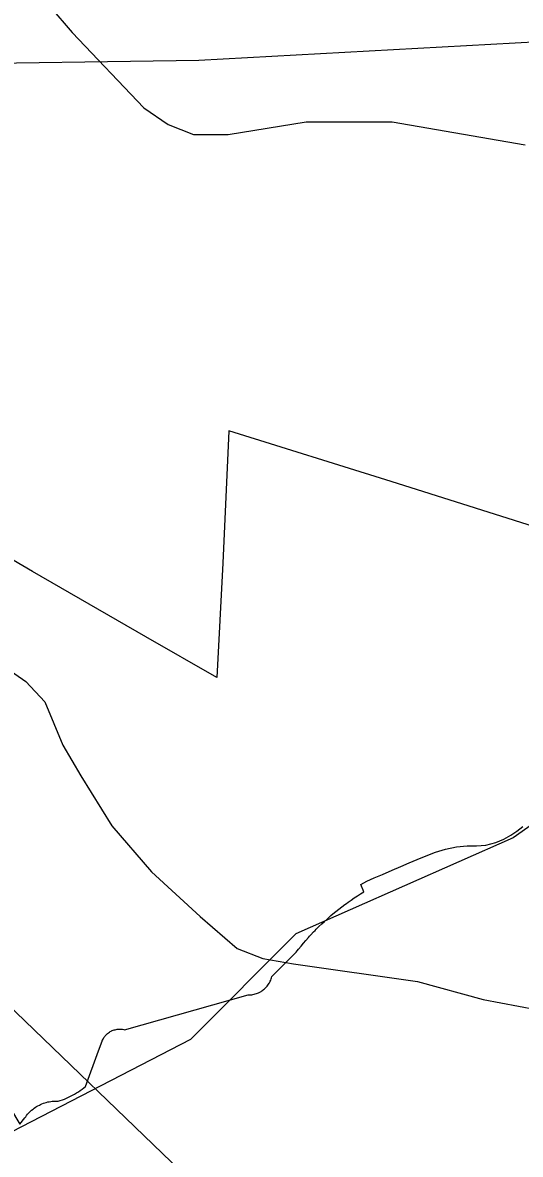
# Model space of a CAD drawing. Extents: x 2169602 to 2449496, y 721995 to 810662.
# Drawn here: x 2409180 to 2409846, y 760525 to 762041 of the extents above; entities that cross this region are included whole.
import ezdxf

# ---------------------------------------------------------------- set-up
doc = ezdxf.new("R2010")
doc.units = 0
doc.layers.add('Default', color=7, linetype='Continuous')

msp = doc.modelspace()

# ---------------------------------------------------------------- linework, layer by layer
at = {"layer": 'Default'}
for points in [[(2410998.9, 759007.9), (2409859, 760053.1), (2407211.5, 762601.4), (2405778.5, 763946.8), (2405684, 764042.1), (2405083.2, 764574.5), (2404665, 764982.2), (2402074.2, 767418.4), (2399573.8, 769793.5), (2395074.1, 774085.3)], [(2409951.2, 761338.6), (2409673.2, 761426.6), (2409455.7, 761494.2), (2409447.7, 761317), (2409439.7, 761163.9), (2409344.5, 761218.6), (2409193.2, 761305.8), (2409063.2, 761381.8), (2408972.5, 761435), (2408906.7, 761426.6), (2408916.5, 761461.7), (2409048.7, 762057.1), (2409051.2, 762072.7), (2409060, 762129.6), (2409070.5, 762191.6), (2409074, 762211.4), (2409080.5, 762301.8), (2409094.2, 762462.8), (2409101.5, 762553.7), (2409103.5, 762578.7), (2409107.2, 762623.9), (2409119.7, 762809.2), (2409131.2, 762928.7)], [(2409951.2, 761338.6), (2409673.2, 761426.6), (2409455.7, 761494.2), (2409447.7, 761317), (2409439.7, 761163.9), (2409344.5, 761218.6), (2409193.2, 761305.8), (2409063.2, 761381.8), (2408972.5, 761435), (2408906.7, 761426.6), (2408916.5, 761461.7), (2409048.7, 762057.1), (2409051.2, 762072.7), (2409060, 762129.6), (2409070.5, 762191.6), (2409074, 762211.4), (2409080.5, 762301.8), (2409094.2, 762462.8), (2409101.5, 762553.7), (2409103.5, 762578.7), (2409107.2, 762623.9), (2409119.7, 762809.2), (2409131.2, 762928.7)], [(2409852.4, 762884.9), (2409575.9, 762655.8), (2409146.7, 762296.6), (2408611.7, 761853.4), (2408477.4, 761738.4), (2408469.7, 761731.7), (2408541.7, 761630.5), (2409176.2, 760565.8), (2409182.9, 760574.2), (2409183.9, 760575.9)], [(2409852.4, 762884.9), (2409575.9, 762655.8), (2409146.7, 762296.6), (2408611.7, 761853.4), (2408477.4, 761738.4), (2408469.7, 761731.7), (2408541.7, 761630.5), (2409176.2, 760565.8), (2409182.9, 760574.2), (2409183.9, 760575.9)], [(2409186.2, 762097.8), (2409246.1, 762027.6), (2409341.9, 761926.7), (2409374.4, 761904.5), (2409408.6, 761890.8), (2409454.8, 761890.8), (2409559.1, 761907.9), (2409674.6, 761907.9), (2409852.5, 761877.1)], [(2409904.2, 762016.8), (2409415.7, 761990.1), (2409048.8, 761984.9)], [(2410810.9, 761741.8), (2410765.4, 761721.1), (2410590.3, 761603.3), (2410424.4, 761534.4), (2410258.4, 761350.9), (2410135.3, 761159.9), (2409836.4, 760949.4), (2409545.4, 760820.9), (2409404.3, 760679.4), (2408964.5, 760452.2), (2408848.4, 760359.5), (2408649.3, 760268.4), (2408506.2, 760149.3)], [(2408877.7, 761326.4), (2408941, 761305.9), (2408992.3, 761275.1), (2409024.8, 761247.7), (2409067.6, 761222), (2409108.6, 761199.8), (2409154.8, 761179.3), (2409183.9, 761158.8), (2409209.6, 761131.4), (2409233.5, 761073.2), (2409257.5, 761032.2), (2409299.4, 760965.5), (2409352.4, 760903.9), (2409417.4, 760844), (2409467, 760801.3), (2409501.2, 760787.6), (2409542.2, 760780.7), (2409708.2, 760756.8), (2409796.3, 760732.8), (2409914.3, 760710.6)], [(2409512.4, 760760.4), (2409512.9, 760762), (2409513.4, 760763.6), (2409545.9, 760796.3), (2409547.2, 760797.9), (2409549.2, 760800.3), (2409552.4, 760804.3), (2409555.7, 760808.2), (2409558.9, 760812), (2409562.4, 760815.8), (2409563.9, 760817.7), (2409565.7, 760819.6), (2409569.2, 760823.3), (2409571.2, 760825.2), (2409572.9, 760826.9), (2409576.4, 760830.4), (2409580.2, 760834), (2409583.9, 760837.4), (2409587.7, 760840.9), (2409591.4, 760844.2), (2409592.4, 760845.1), (2409595.2, 760847.5), (2409599.2, 760850.8), (2409603.2, 760853.9), (2409607.2, 760857), (2409611.2, 760860.1), (2409613.2, 760861.5), (2409615.4, 760863.1), (2409616.7, 760864.1), (2409619.4, 760866), (2409623.7, 760868.9), (2409627.9, 760871.7), (2409632.2, 760874.4), (2409634.4, 760875.8), (2409636.7, 760877.1), (2409632.4, 760886.6), (2409640.7, 760891.3), (2409650.4, 760895.7), (2409661.4, 760900.4), (2409674.4, 760905.9), (2409686.2, 760910.9), (2409697.2, 760915.8), (2409707.9, 760920.4), (2409719.7, 760925.4), (2409732.2, 760930), (2409745.7, 760934.1), (2409760.7, 760937.1), (2409774.9, 760938.4), (2409787.4, 760938.6), (2409799.9, 760939.6), (2409813.2, 760943.1), (2409823.7, 760947.7), (2409833.2, 760952.8), (2409841.4, 760958.3), (2409849.2, 760964.3)], [(2409512.4, 760760.4), (2409512.9, 760762), (2409513.4, 760763.6), (2409545.9, 760796.3), (2409547.2, 760797.9), (2409549.2, 760800.3), (2409552.4, 760804.3), (2409555.7, 760808.2), (2409558.9, 760812), (2409562.4, 760815.8), (2409563.9, 760817.7), (2409565.7, 760819.6), (2409569.2, 760823.3), (2409571.2, 760825.2), (2409572.9, 760826.9), (2409576.4, 760830.4), (2409580.2, 760834), (2409583.9, 760837.4), (2409587.7, 760840.9), (2409591.4, 760844.2), (2409592.4, 760845.1), (2409595.2, 760847.5), (2409599.2, 760850.8), (2409603.2, 760853.9), (2409607.2, 760857), (2409611.2, 760860.1), (2409613.2, 760861.5), (2409615.4, 760863.1), (2409616.7, 760864.1), (2409619.4, 760866), (2409623.7, 760868.9), (2409627.9, 760871.7), (2409632.2, 760874.4), (2409634.4, 760875.8), (2409636.7, 760877.1), (2409632.4, 760886.6), (2409640.7, 760891.3), (2409650.4, 760895.7), (2409661.4, 760900.4), (2409674.4, 760905.9), (2409686.2, 760910.9), (2409697.2, 760915.8), (2409707.9, 760920.4), (2409719.7, 760925.4), (2409732.2, 760930), (2409745.7, 760934.1), (2409760.7, 760937.1), (2409774.9, 760938.4), (2409787.4, 760938.6), (2409799.9, 760939.6), (2409813.2, 760943.1), (2409823.7, 760947.7), (2409833.2, 760952.8), (2409841.4, 760958.3), (2409849.2, 760964.3)], [(2409183.9, 760575.9), (2409185.2, 760577.5), (2409186.4, 760579.1), (2409187.7, 760580.6), (2409189.2, 760582.1), (2409190.4, 760583.5), (2409191.9, 760584.8), (2409193.7, 760586.1), (2409195.2, 760587.3), (2409196.9, 760588.5), (2409198.4, 760589.6), (2409200.2, 760590.6), (2409202.2, 760591.5), (2409203.9, 760592.4), (2409205.7, 760593.2), (2409207.7, 760593.9), (2409209.4, 760594.5), (2409211.4, 760595.1), (2409213.4, 760595.6), (2409215.4, 760595.9), (2409217.4, 760596.3), (2409219.4, 760596.5), (2409221.4, 760596.7), (2409223.4, 760596.8), (2409225.4, 760596.8), (2409227.4, 760596.6), (2409230.2, 760597.6), (2409233.2, 760598.6), (2409235.9, 760599.6), (2409238.7, 760600.8), (2409241.4, 760602), (2409243.9, 760603.3), (2409246.7, 760604.7), (2409249.4, 760606.1), (2409251.9, 760607.7), (2409254.4, 760609.3), (2409256.9, 760610.9), (2409259.4, 760612.7), (2409261.7, 760614.5), (2409263.9, 760616.4), (2409281.4, 760664.2), (2409286.2, 760677), (2409286.4, 760677.8), (2409286.7, 760678.5), (2409287.4, 760679.6), (2409287.9, 760680.8), (2409288.7, 760682.1), (2409289.2, 760682.7), (2409289.7, 760683.2), (2409290.4, 760684.3), (2409291.4, 760685.4), (2409292.4, 760686.4), (2409293.4, 760687.3), (2409294.7, 760688.2), (2409295.9, 760689), (2409296.9, 760689.8), (2409298.2, 760690.4), (2409298.9, 760690.8), (2409299.7, 760691.1), (2409300.9, 760691.6), (2409302.2, 760692.1), (2409303.7, 760692.4), (2409304.9, 760692.8), (2409306.4, 760693), (2409307.9, 760693.1), (2409309.2, 760693.2), (2409310.2, 760693.2), (2409310.9, 760693.2), (2409312.2, 760693.1), (2409313.4, 760692.9), (2409315.2, 760692.6), (2409316.2, 760692.4), (2409481.7, 760739), (2409483.2, 760739), (2409484.7, 760739.1), (2409486.4, 760739.3), (2409487.9, 760739.5), (2409489.7, 760739.9), (2409491.2, 760740.3), (2409492.7, 760740.8), (2409494.2, 760741.3), (2409495.7, 760741.9), (2409497.2, 760742.6), (2409498.9, 760743.7), (2409499.9, 760744.3), (2409501.2, 760745.2), (2409502.4, 760746.2), (2409503.7, 760747.3), (2409504.9, 760748.3), (2409505.9, 760749.5), (2409506.9, 760750.7), (2409507.9, 760751.9), (2409508.9, 760753.3), (2409509.7, 760754.6), (2409510.2, 760755.3), (2409510.7, 760756.1), (2409510.9, 760756.8), (2409511.2, 760757.5), (2409511.9, 760758.9), (2409512.4, 760760.4)], [(2409183.9, 760575.9), (2409185.2, 760577.5), (2409186.4, 760579.1), (2409187.7, 760580.6), (2409189.2, 760582.1), (2409190.4, 760583.5), (2409191.9, 760584.8), (2409193.7, 760586.1), (2409195.2, 760587.3), (2409196.9, 760588.5), (2409198.4, 760589.6), (2409200.2, 760590.6), (2409202.2, 760591.5), (2409203.9, 760592.4), (2409205.7, 760593.2), (2409207.7, 760593.9), (2409209.4, 760594.5), (2409211.4, 760595.1), (2409213.4, 760595.6), (2409215.4, 760595.9), (2409217.4, 760596.3), (2409219.4, 760596.5), (2409221.4, 760596.7), (2409223.4, 760596.8), (2409225.4, 760596.8), (2409227.4, 760596.6), (2409230.2, 760597.6), (2409233.2, 760598.6), (2409235.9, 760599.6), (2409238.7, 760600.8), (2409241.4, 760602), (2409243.9, 760603.3), (2409246.7, 760604.7), (2409249.4, 760606.1), (2409251.9, 760607.7), (2409254.4, 760609.3), (2409256.9, 760610.9), (2409259.4, 760612.7), (2409261.7, 760614.5), (2409263.9, 760616.4), (2409281.4, 760664.2), (2409286.2, 760677), (2409286.4, 760677.8), (2409286.7, 760678.5), (2409287.4, 760679.6), (2409287.9, 760680.8), (2409288.7, 760682.1), (2409289.2, 760682.7), (2409289.7, 760683.2), (2409290.4, 760684.3), (2409291.4, 760685.4), (2409292.4, 760686.4), (2409293.4, 760687.3), (2409294.7, 760688.2), (2409295.9, 760689), (2409296.9, 760689.8), (2409298.2, 760690.4), (2409298.9, 760690.8), (2409299.7, 760691.1), (2409300.9, 760691.6), (2409302.2, 760692.1), (2409303.7, 760692.4), (2409304.9, 760692.8), (2409306.4, 760693), (2409307.9, 760693.1), (2409309.2, 760693.2), (2409310.2, 760693.2), (2409310.9, 760693.2), (2409312.2, 760693.1), (2409313.4, 760692.9), (2409315.2, 760692.6), (2409316.2, 760692.4), (2409481.7, 760739), (2409483.2, 760739), (2409484.7, 760739.1), (2409486.4, 760739.3), (2409487.9, 760739.5), (2409489.7, 760739.9), (2409491.2, 760740.3), (2409492.7, 760740.8), (2409494.2, 760741.3), (2409495.7, 760741.9), (2409497.2, 760742.6), (2409498.9, 760743.7), (2409499.9, 760744.3), (2409501.2, 760745.2), (2409502.4, 760746.2), (2409503.7, 760747.3), (2409504.9, 760748.3), (2409505.9, 760749.5), (2409506.9, 760750.7), (2409507.9, 760751.9), (2409508.9, 760753.3), (2409509.7, 760754.6), (2409510.2, 760755.3), (2409510.7, 760756.1), (2409510.9, 760756.8), (2409511.2, 760757.5), (2409511.9, 760758.9), (2409512.4, 760760.4)]]:
    msp.add_lwpolyline(points, dxfattribs=at)

doc.saveas('drawing.dxf')
